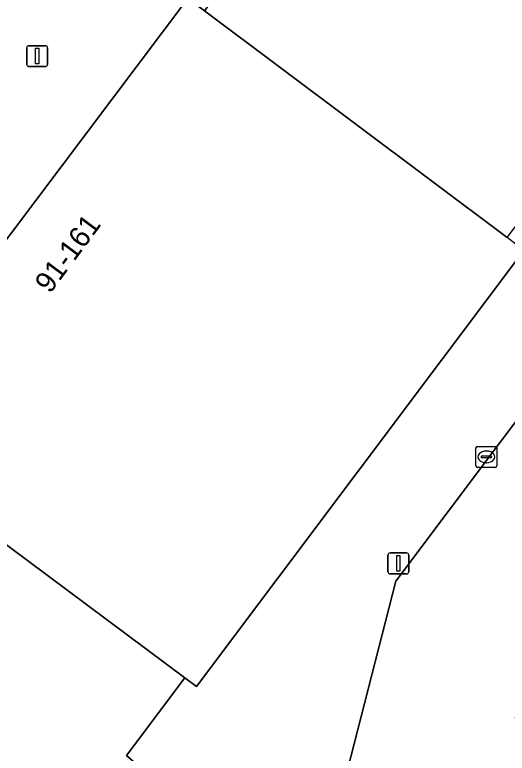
# Model space of a CAD drawing. Extents: x 159716 to 160783, y 383290 to 384031.
# Drawn here: x 160393.86 to 160417.43, y 383711.6 to 383746.94 of the extents above; entities that cross this region are included whole.
import ezdxf

# ---------------------------------------------------------------- set-up
doc = ezdxf.new("R2010")
doc.units = 0
for name, color, linetype in [('IMGEO_Groenvoorziening', 7, 'Continuous'), ('IMGEO_Kolk', 7, 'Continuous'), ('IMGEO_Lichtmast', 7, 'Continuous'), ('IMGEO_Pand', 7, 'Continuous'), ('IMGEO_Pand_nummerreeks', 7, 'Continuous'), ('IMGEO_Voetpad_open', 7, 'Continuous')]:
    doc.layers.add(name, color=color, linetype=linetype)

msp = doc.modelspace()

# ---------------------------------------------------------------- linework, layer by layer
at = {"layer": 'IMGEO_Groenvoorziening'}
msp.add_lwpolyline([(160419.744, 383730.026), (160412.09, 383719.836), (160409.607, 383710.125), (160429.659, 383695.091), (160434.979, 383698.003), (160431.924, 383705.504), (160425.113, 383706.82), (160417.827, 383713.288), (160419.169, 383722.344), (160422.702, 383727.624)], close=True, dxfattribs=at)
at = {"layer": 'IMGEO_Kolk'}
for p, q in [((160415.926, 383725.358), (160415.926, 383726.21)), ((160416.001, 383726.284), (160416.853, 383726.284)), ((160416.927, 383726.21), (160416.927, 383725.358)), ((160416.185, 383725.778), (160416.185, 383725.79)), ((160416.228, 383725.827), (160416.626, 383725.827)), ((160416.414, 383726.064), (160416.439, 383726.064)), ((160416.669, 383725.79), (160416.669, 383725.778)), ((160416.623, 383725.741), (160416.225, 383725.741)), ((160416.437, 383725.504), (160416.412, 383725.504)), ((160416.853, 383725.284), (160416.001, 383725.284))]:
    msp.add_line(p, q, dxfattribs=at)
for points in [[(160415.926, 383725.358), (160415.926, 383726.21)], [(160416.001, 383726.284), (160416.853, 383726.284)], [(160416.927, 383726.21), (160416.927, 383725.358)], [(160416.853, 383725.284), (160416.001, 383725.284)]]:
    msp.add_lwpolyline(points, dxfattribs=at)
for centre, radius, start, end in [((160416.003, 383726.208), 0.0765, 91.552, 178.448), ((160416.003, 383726.208), 0.0765, 91.552, 178.448), ((160416.851, 383726.208), 0.0765, 1.552, 88.448), ((160416.851, 383726.208), 0.0765, 1.552, 88.448), ((160416.225, 383725.787), 0.0403, 85.8775, 175.7526), ((160416.222, 383725.777), 0.0366, 178.938, 274.7102), ((160416.626, 383725.784), 0.043, 264.8664, 352.4533), ((160416.63, 383725.789), 0.0386, 1.7309, 96.639), ((160416.003, 383725.36), 0.0765, 181.552, 268.448), ((160416.003, 383725.36), 0.0765, 181.552, 268.448), ((160416.851, 383725.36), 0.0765, 271.552, 358.448), ((160416.851, 383725.36), 0.0765, 271.552, 358.448)]:
    msp.add_arc(centre, radius, start, end, dxfattribs=at)
for centre, major_axis, ratio, start_param, end_param in [((160416.413, 383725.784), (-0.387, 0.002), 0.722429, 4.712389, 7.853982), ((160416.438, 383725.784), (-0.39, 0.002), 0.717154, 1.570796, 4.712389)]:
    msp.add_ellipse(centre, major_axis=major_axis, ratio=ratio, start_param=start_param, end_param=end_param, dxfattribs=at)
at = {"layer": 'IMGEO_Lichtmast'}
for p, q in [((160394.434, 383744.561), (160394.434, 383745.361)), ((160394.434, 383745.361), (160394.434, 383744.561)), ((160394.534, 383745.461), (160395.324, 383745.461)), ((160395.324, 383745.461), (160394.534, 383745.461)), ((160395.424, 383745.361), (160395.424, 383744.561)), ((160395.424, 383744.561), (160395.424, 383745.361)), ((160395.324, 383744.461), (160394.534, 383744.461)), ((160394.534, 383744.461), (160395.324, 383744.461)), ((160411.818, 383721.186), (160412.608, 383721.186)), ((160412.608, 383721.186), (160411.818, 383721.186)), ((160411.718, 383720.286), (160411.718, 383721.086)), ((160411.718, 383721.086), (160411.718, 383720.286)), ((160412.708, 383721.086), (160412.708, 383720.286)), ((160412.708, 383720.286), (160412.708, 383721.086)), ((160412.608, 383720.186), (160411.818, 383720.186)), ((160411.818, 383720.186), (160412.608, 383720.186))]:
    msp.add_line(p, q, dxfattribs=at)
for points in [[(160394.854, 383745.336), (160395.004, 383745.336), (160395.004, 383744.586), (160394.854, 383744.586), (160394.854, 383745.336)], [(160412.138, 383721.061), (160412.288, 383721.061), (160412.288, 383720.311), (160412.138, 383720.311), (160412.138, 383721.061)]]:
    msp.add_lwpolyline(points, dxfattribs=at)
for centre, start, end in [((160394.534, 383745.361), 90, 180), ((160394.534, 383745.361), 90, 180), ((160395.324, 383745.361), 0, 90), ((160395.324, 383745.361), 360, 90), ((160394.534, 383744.561), 180, 270), ((160394.534, 383744.561), 180, 270), ((160395.324, 383744.561), 270, 0), ((160395.324, 383744.561), 270, 0), ((160411.818, 383721.086), 90, 180), ((160411.818, 383721.086), 90, 180), ((160412.608, 383721.086), 0, 90), ((160412.608, 383721.086), 360, 90), ((160411.818, 383720.286), 180, 270), ((160411.818, 383720.286), 180, 270), ((160412.608, 383720.286), 270, 0), ((160412.608, 383720.286), 270, 0)]:
    msp.add_arc(centre, 0.1, start, end, dxfattribs=at)
at = {"layer": 'IMGEO_Pand'}
for points in [[(160411.13, 383758.022), (160402.936, 383747.132), (160417.428, 383736.279), (160425.647, 383747.179)], [(160401.99, 383715.21), (160402.55, 383714.794), (160418.219, 383735.667), (160417.428, 383736.279), (160402.936, 383747.132), (160402.14, 383747.732), (160386.415, 383726.839), (160386.983, 383726.399)], [(160401.952, 383709.766), (160401.631, 383709.396), (160399.21, 383711.499), (160401.99, 383715.21), (160386.983, 383726.399), (160378.05, 383714.53), (160392.245, 383702.203), (160393.513, 383703.895), (160395.427, 383702.249), (160394.044, 383700.656), (160405.79, 383690.466), (160414.42, 383700.405)]]:
    msp.add_lwpolyline(points, close=True, dxfattribs=at)
at = {"layer": 'IMGEO_Voetpad_open'}
for points in [[(160402.14, 383747.732), (160402.936, 383747.132), (160411.13, 383758.022), (160410.898, 383758.195), (160415.004, 383763.689), (160418.619, 383768.501), (160421.153, 383771.866), (160422.451, 383773.589), (160412.241, 383778.514), (160369.32, 383721.216), (160367.136, 383718.342), (160366.6, 383717.625), (160365.352, 383715.959), (160363.846, 383713.946), (160369.534, 383709.879), (160373.434, 383714.511), (160378.05, 383714.53), (160386.983, 383726.399), (160386.415, 383726.839)], [(160418.41, 383713.589), (160425.34, 383707.358), (160432.167, 383706.003), (160435.47, 383698.272), (160434.979, 383698.003), (160429.659, 383695.091), (160409.607, 383710.125), (160412.09, 383719.836), (160419.744, 383730.026), (160420.074, 383730.465), (160423.409, 383727.756), (160419.662, 383722.025)]]:
    msp.add_lwpolyline(points, close=True, dxfattribs=at)
msp.add_lwpolyline([(160418.219, 383735.667), (160402.55, 383714.794), (160401.99, 383715.21), (160399.21, 383711.499), (160401.631, 383709.396), (160401.952, 383709.766), (160414.42, 383700.405), (160405.79, 383690.466), (160406.662, 383689.674), (160415.253, 383699.577), (160417.14, 383697.859), (160420.476, 383694.802)], dxfattribs=at)

# ---------------------------------------------------------------- texts
at = {"layer": 'IMGEO_Pand_nummerreeks'}
msp.add_text('91-161', height=1, rotation=53.4431, dxfattribs=at).set_placement((160395.543, 383733.557))

doc.saveas('drawing.dxf')
